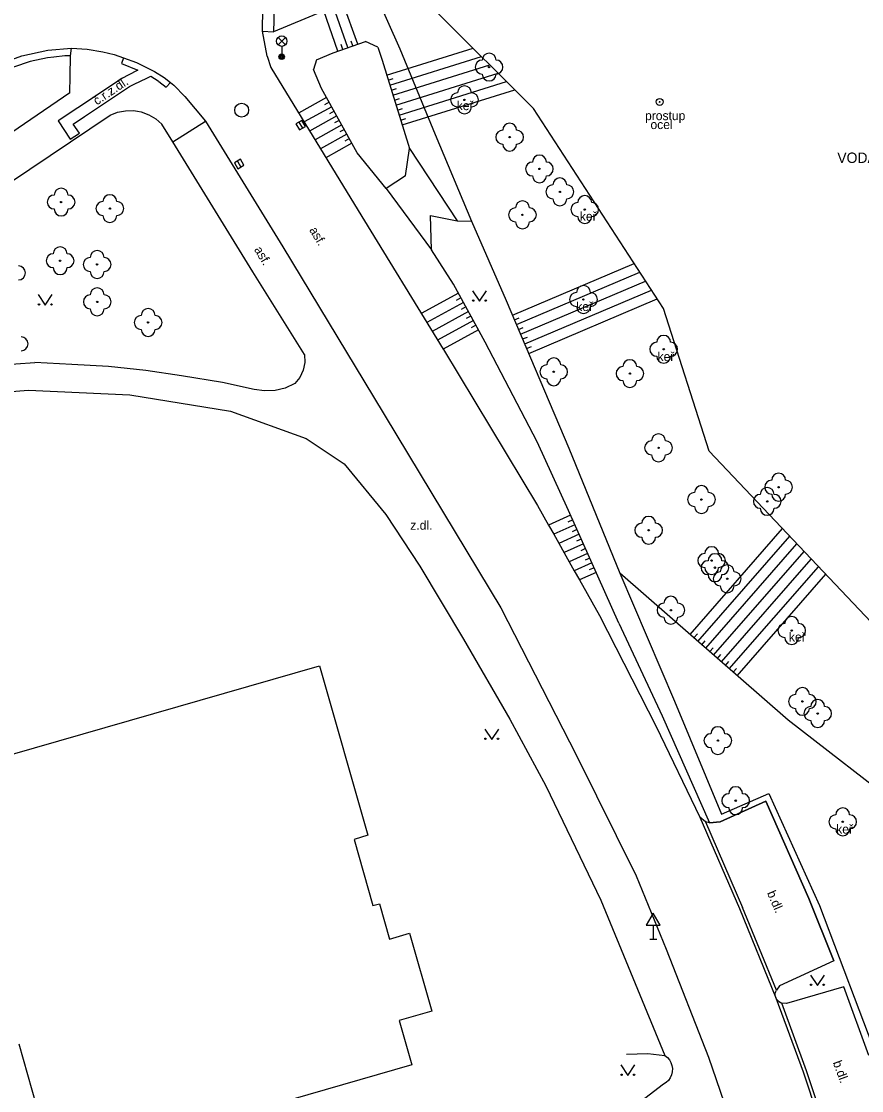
# Model space of a CAD drawing. Extents: x -600309 to -598967, y -1161267 to -1160292.
# Drawn here: x -599515.9 to -599455.5, y -1160601.5 to -1160524.6 of the extents above; entities that cross this region are included whole.
import ezdxf

# ---------------------------------------------------------------- set-up
doc = ezdxf.new("R2010")
doc.units = 0
for name, color, linetype in [('Level 10', 7, 'Continuous'), ('Level 11', 7, 'Continuous'), ('Level 14', 7, 'Continuous'), ('Level 15', 7, 'Continuous'), ('Level 22', 7, 'Continuous'), ('Level 25', 7, 'Continuous'), ('Level 27', 7, 'Continuous'), ('Level 33', 7, 'Continuous'), ('Level 34', 7, 'Continuous'), ('Level 36', 7, 'Continuous'), ('Level 40', 7, 'Continuous'), ('Level 41', 7, 'Continuous'), ('Level 42', 7, 'Continuous'), ('Level 5', 7, 'Continuous'), ('Level 7', 7, 'Continuous')]:
    doc.layers.add(name, color=color, linetype=linetype)

msp = doc.modelspace()

# ---------------------------------------------------------------- linework, layer by layer
at = {"layer": 'Level 10'}
for points in [[(-599498.61, -1160525.31), (-599498.57, -1160523.67), (-599498.37, -1160522.2199)], [(-599498.27, -1160527.12), (-599498.61, -1160525.31)], [(-599519.01, -1160528.53), (-599517.4699, -1160527.68), (-599515.9099, -1160527.09), (-599514.05, -1160526.68)], [(-599514.05, -1160526.68), (-599512.35, -1160526.55), (-599511.21, -1160526.62), (-599510.08, -1160526.8), (-599509.27, -1160527)], [(-599509.27, -1160527), (-599508.61, -1160527.24), (-599507.67, -1160527.58)], [(-599507.67, -1160527.58), (-599506.36, -1160528.21), (-599505.67, -1160528.6599)], [(-599498.27, -1160527.12), (-599498, -1160527.94)], [(-599498, -1160527.94), (-599491.72, -1160538.22)], [(-599505.67, -1160528.6599), (-599505.23, -1160529.02), (-599504.99, -1160529.21), (-599504.2, -1160530.02)], [(-599504.2, -1160530.02), (-599502.7, -1160531.79), (-599497.15, -1160540.82), (-599490.61, -1160551.63), (-599481.45, -1160566.79), (-599476, -1160577.4099), (-599471.73, -1160586.08), (-599469.55, -1160591.34), (-599466.51, -1160599.12), (-599463.74, -1160607.23), (-599462.1599, -1160612.34), (-599461.05, -1160616.61), (-599460.53, -1160619.49)], [(-599491.72, -1160538.22), (-599485.61, -1160548.19), (-599485.59, -1160548.22)], [(-599485.59, -1160548.22), (-599478.82, -1160559.43)], [(-599478.82, -1160559.43), (-599478.02, -1160560.85), (-599477.65, -1160561.51), (-599476.54, -1160563.48), (-599476.17, -1160564.13), (-599475.8, -1160564.79), (-599474.35, -1160567.36)], [(-599474.35, -1160567.36), (-599470.27, -1160575.33)], [(-599470.27, -1160575.33), (-599467.14, -1160581.86)], [(-599462.38, -1160580.7), (-599465.67, -1160582.18)], [(-599465.67, -1160582.18), (-599462.38, -1160580.7), (-599459.3, -1160587.71), (-599457.49, -1160592.2), (-599461.4, -1160593.98), (-599461.63, -1160594.29)], [(-599459.3, -1160587.71), (-599462.38, -1160580.7)], [(-599466.73, -1160582.2), (-599467.14, -1160581.86)], [(-599466.45, -1160582.27), (-599466.73, -1160582.2)], [(-599466.45, -1160582.27), (-599465.67, -1160582.18)], [(-599465.67, -1160582.18), (-599466.45, -1160582.27)], [(-599457.49, -1160592.2), (-599459.3, -1160587.71)], [(-599461.24, -1160595.23), (-599461.33, -1160595.2), (-599461.42, -1160595.15), (-599461.49, -1160595.09), (-599461.56, -1160595.02), (-599461.62, -1160594.95), (-599461.66, -1160594.86), (-599461.7, -1160594.75), (-599461.71, -1160594.63), (-599461.71, -1160594.51), (-599461.68, -1160594.4), (-599461.63, -1160594.29)], [(-599456.78, -1160594.05), (-599460.9, -1160595.26)], [(-599454.99, -1160599), (-599456.78, -1160594.05)], [(-599460.9, -1160595.26), (-599461.24, -1160595.23)]]:
    msp.add_lwpolyline(points, dxfattribs=at)
at = {"layer": 'Level 11'}
for points in [[(-599490.76, -1160522.42), (-599497.82, -1160525.36)], [(-599497.76, -1160523.67), (-599497.82, -1160525.36)], [(-599498.61, -1160525.31), (-599497.82, -1160525.36)], [(-599512.41, -1160527.09), (-599512.35, -1160526.55)], [(-599512.41, -1160527.09), (-599512.81, -1160527.1), (-599513.6147, -1160527.1892), (-599514.07, -1160527.24), (-599515.31, -1160527.51), (-599516.52, -1160527.9), (-599517.68, -1160528.42), (-599518.78, -1160529.06), (-599532.43, -1160538.14), (-599550.73, -1160550.27), (-599558.39, -1160555.14), (-599567.18, -1160560.37), (-599575.26, -1160564.79), (-599582.64, -1160568.48), (-599585.1, -1160570.58)], [(-599508.61, -1160527.24), (-599508.75, -1160527.64), (-599507.56, -1160528.13), (-599508.2622, -1160528.4872), (-599508.68, -1160528.7), (-599511.8929, -1160530.8231), (-599513.31, -1160531.76), (-599512.44, -1160533.09), (-599511.76, -1160532.65), (-599512.22, -1160532.01), (-599511.412, -1160531.467), (-599508.53, -1160529.53), (-599508.17, -1160529.31), (-599507.8259, -1160529.139), (-599506.9191, -1160528.6888), (-599506.64, -1160528.55), (-599506.11, -1160528.89), (-599506.0589, -1160528.9299), (-599505.52, -1160529.35)], [(-599512.4639, -1160529.7469), (-599512.4399, -1160528.5632), (-599512.41, -1160527.09)], [(-599505.52, -1160529.35), (-599505.23, -1160529.02)], [(-599512.4639, -1160529.7469), (-599530.23, -1160541.89), (-599542.9267, -1160550.3887), (-599547.53, -1160553.47), (-599563.11, -1160562.96), (-599566.9, -1160565.15), (-599582.233, -1160573.2263), (-599582.43, -1160573.33), (-599582.9015, -1160573.4239), (-599583.3777, -1160573.4715), (-599584.0127, -1160573.4027), (-599584.47, -1160573.3), (-599586.41, -1160571.1)], [(-599541.2, -1160552.61), (-599509.56, -1160531.36)], [(-599509.56, -1160531.36), (-599509.0247, -1160531.15), (-599508.4603, -1160531.0402), (-599507.8853, -1160531.034), (-599507.6, -1160531.07), (-599507.3187, -1160531.1318), (-599506.779, -1160531.3302), (-599506.284, -1160531.6228), (-599505.85, -1160532)], [(-599495.59, -1160548.58), (-599499.29, -1160542.64), (-599505.06, -1160533.29), (-599505.85, -1160532)], [(-599505.06, -1160533.29), (-599502.7, -1160531.79)], [(-599541.2, -1160552.61), (-599532.46, -1160551.06), (-599523.21, -1160549.73), (-599514.99, -1160549.14)], [(-599499.2, -1160551.09), (-599501.4681, -1160550.5986), (-599504.42, -1160550.1), (-599506.9926, -1160549.7308), (-599509.69, -1160549.45), (-599512.3266, -1160549.2863), (-599514.99, -1160549.14)], [(-599495.59, -1160548.58), (-599495.56, -1160549.15), (-599495.68, -1160549.71), (-599495.92, -1160550.2199), (-599496.28, -1160550.6599), (-599496.96, -1160550.99), (-599497.7, -1160551.17), (-599498.45, -1160551.2), (-599499.2, -1160551.09)], [(-599520.2, -1160582.86), (-599518.94, -1160582.42), (-599520.12, -1160578.33), (-599494.5, -1160570.96), (-599491.03, -1160583.15), (-599492.01, -1160583.45), (-599490.67, -1160588.21), (-599490.19, -1160588.1), (-599489.46, -1160590.62), (-599488.03, -1160590.21), (-599486.41, -1160595.8), (-599488.78, -1160596.49), (-599487.85, -1160599.68), (-599510.48, -1160606.19), (-599511.31, -1160603.15), (-599514, -1160603.92), (-599514.12, -1160603.54), (-599514.57, -1160603.67)], [(-599467.14, -1160581.86), (-599464.28, -1160588.43)], [(-599466.73, -1160582.2), (-599464.06, -1160588.35)], [(-599464.28, -1160588.43), (-599461.66, -1160594.86)], [(-599461.63, -1160594.29), (-599464.06, -1160588.35)], [(-599461.66, -1160594.86), (-599459.71, -1160600.18)], [(-599459.47, -1160600.09), (-599461.24, -1160595.23)], [(-599459.71, -1160600.18), (-599457.59, -1160606.56)], [(-599457.53, -1160605.92), (-599459.47, -1160600.09)]]:
    msp.add_lwpolyline(points, dxfattribs=at)
at = {"layer": 'Level 14'}
for points in [[(-599479.1, -1160530.88), (-599486.03, -1160523.97)], [(-599493.52, -1160526.88), (-599491.18, -1160526.05)], [(-599490.3, -1160526.46), (-599491.18, -1160526.05)], [(-599494.72, -1160527.39), (-599493.52, -1160526.88)], [(-599490.3, -1160526.46), (-599490, -1160527.41)], [(-599494.72, -1160527.39), (-599494.94, -1160528.08)], [(-599490, -1160527.41), (-599488.02, -1160533.77)], [(-599494.35, -1160529.44), (-599494.94, -1160528.08)], [(-599491.78, -1160534.08), (-599494.35, -1160529.44)], [(-599469.76, -1160545.27), (-599479.1, -1160530.88)], [(-599488.31, -1160535.73), (-599488.02, -1160533.77)], [(-599488.02, -1160533.77), (-599484.59, -1160538.96)], [(-599489.71, -1160536.64), (-599491.78, -1160534.08)], [(-599488.31, -1160535.73), (-599489.71, -1160536.64)], [(-599489.71, -1160536.64), (-599486.44, -1160541.04)], [(-599486.52, -1160538.57), (-599484.59, -1160538.96)], [(-599486.44, -1160541.04), (-599486.52, -1160538.57)], [(-599484.59, -1160538.96), (-599483.56, -1160538.99)], [(-599483.56, -1160538.99), (-599481.06, -1160544.7)], [(-599484.87, -1160543.51), (-599486.44, -1160541.04)], [(-599482.58, -1160547.69), (-599484.87, -1160543.51)], [(-599481.06, -1160544.7), (-599476.56, -1160555.32)], [(-599466.46, -1160555.54), (-599469.76, -1160545.27)], [(-599478.84, -1160554.85), (-599482.58, -1160547.69)], [(-599476.59, -1160559.8), (-599478.84, -1160554.85)], [(-599476.56, -1160555.32), (-599472.89, -1160564.31)], [(-599466.46, -1160555.54), (-599451.79, -1160571.03)], [(-599472.96, -1160567.91), (-599476.59, -1160559.8)], [(-599460.78, -1160574.89), (-599472.89, -1160564.31)], [(-599472.96, -1160567.91), (-599469.85, -1160574.57)], [(-599469.85, -1160574.57), (-599466.45, -1160582.27)], [(-599452.36, -1160581.41), (-599460.78, -1160574.89)]]:
    msp.add_lwpolyline(points, dxfattribs=at)
at = {"layer": 'Level 15'}
for points in [[(-599493.17, -1160526.75), (-599494.2, -1160523.85)], [(-599492.46, -1160526.5), (-599493.5, -1160523.56)], [(-599491.75, -1160526.25), (-599492.81, -1160523.27)], [(-599492.11, -1160526.38), (-599492.23, -1160526.03)], [(-599492.81, -1160526.63), (-599492.94, -1160526.28)], [(-599489.67, -1160528.48), (-599483.44, -1160526.55)], [(-599489.44, -1160529.2), (-599482.84, -1160527.15)], [(-599489.22, -1160529.92), (-599482.24, -1160527.74)], [(-599489, -1160530.63), (-599481.64, -1160528.34)], [(-599489.55, -1160528.84), (-599489.2, -1160528.73)], [(-599488.77, -1160531.35), (-599481.04, -1160528.94)], [(-599489.33, -1160529.56), (-599488.97, -1160529.45)], [(-599488.55, -1160532.06), (-599480.44, -1160529.54)], [(-599493.99, -1160530.1), (-599496, -1160531.21)], [(-599493.62, -1160530.75), (-599495.61, -1160531.85)], [(-599493.8, -1160530.42), (-599494.13, -1160530.61)], [(-599489.11, -1160530.27), (-599488.75, -1160530.16)], [(-599493.26, -1160531.41), (-599495.22, -1160532.5)], [(-599493.44, -1160531.08), (-599493.77, -1160531.26)], [(-599488.89, -1160530.99), (-599488.53, -1160530.88)], [(-599488.66, -1160531.71), (-599488.3, -1160531.6)], [(-599492.9, -1160532.06), (-599494.82, -1160533.14)], [(-599493.08, -1160531.74), (-599493.41, -1160531.92)], [(-599492.71, -1160532.39), (-599493.04, -1160532.57)], [(-599492.53, -1160532.72), (-599494.43, -1160533.78)], [(-599492.35, -1160533.05), (-599492.68, -1160533.23)], [(-599492.17, -1160533.38), (-599494.04, -1160534.42)], [(-599480.62, -1160545.74), (-599471.87, -1160542.03)], [(-599480.33, -1160546.43), (-599471.45, -1160542.66)], [(-599480.04, -1160547.12), (-599471.04, -1160543.3)], [(-599484.51, -1160544.17), (-599487.18, -1160545.63)], [(-599484.33, -1160544.5), (-599484.66, -1160544.68)], [(-599479.74, -1160547.81), (-599470.62, -1160543.94)], [(-599479.45, -1160548.5), (-599470.21, -1160544.58)], [(-599484.15, -1160544.83), (-599486.79, -1160546.27)], [(-599483.97, -1160545.15), (-599484.3, -1160545.33)], [(-599483.79, -1160545.48), (-599486.39, -1160546.91)], [(-599483.43, -1160546.14), (-599486, -1160547.55)], [(-599483.61, -1160545.81), (-599483.94, -1160545.99)], [(-599480.47, -1160546.08), (-599480.13, -1160545.93)], [(-599483.07, -1160546.8), (-599485.61, -1160548.19)], [(-599483.25, -1160546.47), (-599483.58, -1160546.65)], [(-599480.18, -1160546.77), (-599479.84, -1160546.63)], [(-599479.89, -1160547.46), (-599479.54, -1160547.32)], [(-599479.6, -1160548.15), (-599479.25, -1160548.01)], [(-599476.44, -1160560.14), (-599478.02, -1160560.85)], [(-599476.13, -1160560.83), (-599477.65, -1160561.51)], [(-599476.28, -1160560.48), (-599476.63, -1160560.64)], [(-599475.82, -1160561.51), (-599477.28, -1160562.17)], [(-599475.98, -1160561.17), (-599476.32, -1160561.32)], [(-599467.84, -1160568.72), (-599461.19, -1160561.1)], [(-599475.52, -1160562.2), (-599476.91, -1160562.82)], [(-599475.67, -1160561.85), (-599476.01, -1160562.01)], [(-599467.28, -1160569.21), (-599460.67, -1160561.65)], [(-599466.71, -1160569.7), (-599460.16, -1160562.2)], [(-599475.21, -1160562.88), (-599476.54, -1160563.48)], [(-599475.36, -1160562.54), (-599475.71, -1160562.69)], [(-599466.15, -1160570.2), (-599459.64, -1160562.74)], [(-599474.9, -1160563.57), (-599476.17, -1160564.13)], [(-599475.06, -1160563.22), (-599475.4, -1160563.38)], [(-599474.75, -1160563.91), (-599475.09, -1160564.06)], [(-599465.58, -1160570.69), (-599459.12, -1160563.29)], [(-599465.02, -1160571.18), (-599458.6, -1160563.84)], [(-599474.6, -1160564.25), (-599475.8, -1160564.79)], [(-599464.45, -1160571.68), (-599458.08, -1160564.38)], [(-599467.56, -1160568.96), (-599467.31, -1160568.68)], [(-599467, -1160569.46), (-599466.75, -1160569.18)], [(-599466.43, -1160569.95), (-599466.18, -1160569.67)], [(-599465.87, -1160570.44), (-599465.62, -1160570.16)], [(-599465.3, -1160570.94), (-599465.06, -1160570.66)], [(-599464.74, -1160571.43), (-599464.49, -1160571.15)]]:
    msp.add_lwpolyline(points, dxfattribs=at)
at = {"layer": 'Level 22'}
for centre in [(-599482.3, -1160527.9), (-599484.07, -1160530.26), (-599480.82, -1160532.94), (-599478.68, -1160535.23), (-599477.21, -1160536.88), (-599513.09, -1160537.61), (-599509.58, -1160538.08), (-599479.9, -1160538.53), (-599475.42, -1160538.15), (-599513.1599, -1160541.83), (-599510.5, -1160542.1), (-599475.51, -1160544.62), (-599510.49, -1160544.79), (-599506.83, -1160546.27), (-599469.74, -1160548.2), (-599477.65, -1160549.82), (-599472.17, -1160549.95), (-599470.11, -1160555.29), (-599461.47, -1160558.12), (-599467.02, -1160559.01), (-599462.29, -1160559.14), (-599470.82, -1160561.22), (-599466.29, -1160563.4), (-599466.05, -1160563.91), (-599465.17, -1160564.71), (-599469.22, -1160566.97), (-599460.53, -1160568.43), (-599459.76, -1160573.53), (-599458.66, -1160574.4), (-599465.84, -1160576.35), (-599464.56, -1160580.67), (-599456.86, -1160582.19)]:
    msp.add_circle(centre, 0.05, dxfattribs=at)
for centre, start, end in [((-599482.3, -1160527.4), 0, 180), ((-599482.8, -1160527.9), 90, 270), ((-599481.8, -1160527.9), 270, 90), ((-599482.3, -1160528.4), 180, 0), ((-599484.07, -1160529.76), 0, 180), ((-599484.57, -1160530.26), 90, 270), ((-599483.57, -1160530.26), 270, 90), ((-599484.07, -1160530.76), 180, 0), ((-599480.82, -1160532.44), 0, 180), ((-599481.32, -1160532.94), 90, 270), ((-599480.32, -1160532.94), 270, 90), ((-599480.82, -1160533.44), 180, 0), ((-599478.68, -1160534.73), 0, 180), ((-599479.18, -1160535.23), 90, 270), ((-599478.18, -1160535.23), 270, 90), ((-599478.68, -1160535.73), 180, 0), ((-599477.21, -1160536.38), 0, 180), ((-599513.09, -1160537.11), 0, 180), ((-599477.71, -1160536.88), 90, 270), ((-599476.71, -1160536.88), 270, 90), ((-599513.59, -1160537.61), 90, 270), ((-599512.59, -1160537.61), 270, 90), ((-599510.08, -1160538.08), 90, 270), ((-599509.58, -1160537.58), 0, 180), ((-599509.08, -1160538.08), 270, 90), ((-599479.9, -1160538.03), 0, 180), ((-599477.21, -1160537.38), 180, 0), ((-599475.92, -1160538.15), 90, 270), ((-599475.42, -1160537.65), 0, 180), ((-599474.92, -1160538.15), 270, 90), ((-599513.09, -1160538.11), 180, 0), ((-599480.4, -1160538.53), 90, 270), ((-599479.4, -1160538.53), 270, 90), ((-599509.58, -1160538.58), 180, 0), ((-599479.9, -1160539.03), 180, 0), ((-599475.42, -1160538.65), 180, 0), ((-599513.1599, -1160541.33), 0, 180), ((-599513.6599, -1160541.83), 90, 270), ((-599512.6599, -1160541.83), 270, 90), ((-599511, -1160542.1), 90, 270), ((-599510.5, -1160541.6), 0, 180), ((-599510, -1160542.1), 270, 90), ((-599516.15, -1160542.71), 270, 90), ((-599513.1599, -1160542.33), 180, 0), ((-599510.5, -1160542.6), 180, 0), ((-599510.49, -1160544.29), 0, 180), ((-599475.51, -1160544.12), 0, 180), ((-599510.99, -1160544.79), 90, 270), ((-599509.99, -1160544.79), 270, 90), ((-599476.01, -1160544.62), 90, 270), ((-599475.01, -1160544.62), 270, 90), ((-599510.49, -1160545.29), 180, 0), ((-599506.83, -1160545.77), 0, 180), ((-599475.51, -1160545.12), 180, 0), ((-599507.33, -1160546.27), 90, 270), ((-599506.33, -1160546.27), 270, 90), ((-599506.83, -1160546.77), 180, 0), ((-599515.9699, -1160547.81), 270, 90), ((-599470.24, -1160548.2), 90, 270), ((-599469.74, -1160547.7), 0, 180), ((-599469.24, -1160548.2), 270, 90), ((-599477.65, -1160549.32), 0, 180), ((-599472.17, -1160549.45), 0, 180), ((-599469.74, -1160548.7), 180, 0), ((-599478.15, -1160549.82), 90, 270), ((-599477.15, -1160549.82), 270, 90), ((-599472.67, -1160549.95), 90, 270), ((-599471.67, -1160549.95), 270, 90), ((-599477.65, -1160550.32), 180, 0), ((-599472.17, -1160550.45), 180, 0), ((-599470.11, -1160554.79), 0, 180), ((-599470.61, -1160555.29), 90, 270), ((-599469.61, -1160555.29), 270, 90), ((-599470.11, -1160555.79), 180, 0), ((-599461.97, -1160558.12), 90, 270), ((-599461.47, -1160557.62), 0, 180), ((-599460.97, -1160558.12), 270, 90), ((-599467.52, -1160559.01), 90, 270), ((-599467.02, -1160558.51), 0, 180), ((-599466.52, -1160559.01), 270, 90), ((-599462.29, -1160558.64), 0, 180), ((-599462.79, -1160559.14), 90, 270), ((-599461.47, -1160558.62), 180, 0), ((-599461.79, -1160559.14), 270, 90), ((-599467.02, -1160559.51), 180, 0), ((-599462.29, -1160559.64), 180, 0), ((-599471.32, -1160561.22), 90, 270), ((-599470.82, -1160560.72), 0, 180), ((-599470.32, -1160561.22), 270, 90), ((-599470.82, -1160561.72), 180, 0), ((-599466.79, -1160563.4), 90, 270), ((-599466.29, -1160562.9), 0, 180), ((-599466.05, -1160563.41), 0, 180), ((-599465.79, -1160563.4), 270, 90), ((-599466.55, -1160563.91), 90, 270), ((-599466.29, -1160563.9), 180, 0), ((-599465.17, -1160564.21), 0, 180), ((-599465.55, -1160563.91), 270, 90), ((-599466.05, -1160564.41), 180, 0), ((-599465.67, -1160564.71), 90, 270), ((-599464.67, -1160564.71), 270, 90), ((-599465.17, -1160565.21), 180, 0), ((-599469.22, -1160566.47), 0, 180), ((-599469.72, -1160566.97), 90, 270), ((-599468.72, -1160566.97), 270, 90), ((-599469.22, -1160567.47), 180, 0), ((-599460.53, -1160567.93), 0, 180), ((-599461.03, -1160568.43), 90, 270), ((-599460.03, -1160568.43), 270, 90), ((-599460.53, -1160568.93), 180, 0), ((-599460.26, -1160573.53), 90, 270), ((-599459.76, -1160573.03), 0, 180), ((-599459.26, -1160573.53), 270, 90), ((-599459.16, -1160574.4), 90, 270), ((-599458.66, -1160573.9), 0, 180), ((-599458.16, -1160574.4), 270, 90), ((-599459.76, -1160574.03), 180, 0), ((-599465.84, -1160575.85), 0, 180), ((-599458.66, -1160574.9), 180, 0), ((-599466.34, -1160576.35), 90, 270), ((-599465.34, -1160576.35), 270, 90), ((-599465.84, -1160576.85), 180, 0), ((-599464.56, -1160580.17), 0, 180), ((-599465.06, -1160580.67), 90, 270), ((-599464.06, -1160580.67), 270, 90), ((-599464.56, -1160581.17), 180, 0), ((-599456.86, -1160581.69), 0, 180), ((-599457.36, -1160582.19), 90, 270), ((-599456.36, -1160582.19), 270, 90), ((-599456.86, -1160582.69), 180, 0)]:
    msp.add_arc(centre, 0.5, start, end, dxfattribs=at)
at = {"layer": 'Level 25'}
for radius in [0.25, 0.0303]:
    msp.add_circle((-599470.03, -1160530.41), radius, dxfattribs=at)
at = {"layer": 'Level 27'}
for p, q in [((-599495.9892, -1160531.866), (-599495.7308, -1160532.294)), ((-599500.4092, -1160534.666), (-599500.1508, -1160535.094))]:
    msp.add_line(p, q, dxfattribs=at)
for points in [[(-599496.2032, -1160531.9951), (-599495.9449, -1160532.4232), (-599495.5168, -1160532.1649), (-599495.7751, -1160531.7368)], [(-599500.6232, -1160534.7951), (-599500.3649, -1160535.2232), (-599499.9368, -1160534.9649), (-599500.1951, -1160534.5368)]]:
    msp.add_lwpolyline(points, close=True, dxfattribs=at)
msp.add_circle((-599500.1, -1160531), 0.5, dxfattribs=at)
at = {"layer": 'Level 33'}
for p, q in [((-599497.4849, -1160526.2999), (-599496.9549, -1160525.7699)), ((-599497.4849, -1160525.7699), (-599496.9549, -1160526.2999)), ((-599497.2199, -1160526.4099), (-599497.2199, -1160527.1599))]:
    msp.add_line(p, q, dxfattribs=at)
for centre, radius in [((-599497.2199, -1160526.0349), 0.375), ((-599497.2199, -1160527.1599), 0.2), ((-599497.2199, -1160527.1599), 0.1445), ((-599497.2199, -1160527.1599), 0.0876)]:
    msp.add_circle(centre, radius, dxfattribs=at)
at = {"layer": 'Level 34'}
for p, q in [((-599470.49, -1160589.622), (-599470.49, -1160590.64)), ((-599470.74, -1160590.64), (-599470.24, -1160590.64))]:
    msp.add_line(p, q, dxfattribs=at)
msp.add_lwpolyline([(-599470.99, -1160589.622), (-599469.99, -1160589.622), (-599470.49, -1160588.756)], close=True, dxfattribs=at)
at = {"layer": 'Level 36'}
for points in [[(-599514.73, -1160544.27), (-599514.23, -1160545.02), (-599513.73, -1160544.27)], [(-599483.49, -1160544), (-599482.99, -1160544.75), (-599482.49, -1160544)], [(-599482.61, -1160575.52), (-599482.11, -1160576.27), (-599481.61, -1160575.52)], [(-599459.18, -1160593.21), (-599458.68, -1160593.96), (-599458.18, -1160593.21)], [(-599472.82, -1160599.68), (-599472.32, -1160600.43), (-599471.82, -1160599.68)]]:
    msp.add_lwpolyline(points, dxfattribs=at)
for centre in [(-599483.4402, -1160544.6998), (-599482.5408, -1160544.6998), (-599514.6802, -1160544.9698), (-599513.7808, -1160544.9698), (-599482.5602, -1160576.2198), (-599481.6608, -1160576.2198), (-599459.1302, -1160593.9098), (-599458.2308, -1160593.9098), (-599472.7702, -1160600.3798), (-599471.8708, -1160600.3798)]:
    msp.add_circle(centre, 0.05, dxfattribs=at)
at = {"layer": 'Level 5'}
msp.add_lwpolyline([(-599516.13, -1160598.17), (-599514.57, -1160603.67), (-599510.08, -1160619.44)], dxfattribs=at)
at = {"layer": 'Level 7'}
for points in [[(-599490.39, -1160522.81), (-599488.73, -1160526.59)], [(-599488.73, -1160526.59), (-599486.19, -1160532.74)], [(-599486.19, -1160532.74), (-599483.56, -1160538.99)], [(-599548.81, -1160557.36), (-599544.39, -1160555.49), (-599532.33, -1160553.01), (-599523.45, -1160551.77), (-599515.43, -1160551.14), (-599508.14, -1160551.48), (-599500.9099, -1160552.65), (-599495.46, -1160554.61), (-599492.73, -1160556.45), (-599489.73, -1160560.09), (-599487.28, -1160563.79), (-599484.13, -1160569.04), (-599480.8, -1160574.8), (-599478.2199, -1160579.61), (-599474.27, -1160587.83), (-599469.65, -1160598.99)], [(-599472.89, -1160564.31), (-599468.97, -1160573.5)], [(-599468.97, -1160573.5), (-599465.59, -1160581.63)], [(-599465.59, -1160581.63), (-599462.18, -1160580.16)], [(-599462.18, -1160580.16), (-599458.54, -1160588.22)], [(-599458.54, -1160588.22), (-599454.29, -1160599.42)], [(-599472.42, -1160598.9), (-599470.88, -1160598.85), (-599469.65, -1160598.99)], [(-599469.65, -1160598.99), (-599469.4733, -1160599.133), (-599469.3264, -1160599.3065), (-599469.2145, -1160599.5043), (-599469.1414, -1160599.7195), (-599469.1098, -1160599.9446), (-599469.1207, -1160600.1716), (-599469.1738, -1160600.3926), (-599469.2672, -1160600.5999), (-599469.3976, -1160600.786), (-599469.5604, -1160600.9446), (-599469.75, -1160601.07), (-599471.4, -1160602.34)]]:
    msp.add_lwpolyline(points, dxfattribs=at)

# ---------------------------------------------------------------- texts
at = {"layer": 'Level 40'}
for s, rotation, p in [('č.r.z.dl.', 34, (-599510.51, -1160530.67)), ('asf.', 301, (-599495.26, -1160539.62)), ('asf.', 301, (-599499.23, -1160541.03)), ('b.dl.', 293, (-599462.32, -1160587.3)), ('b.dl.', 290, (-599457.58, -1160599.5))]:
    msp.add_text(s, height=0.65, rotation=rotation, dxfattribs=at).set_placement(p)
msp.add_text('z.dl.', height=0.65, dxfattribs=at).set_placement((-599487.9699, -1160561.18))
at = {"layer": 'Level 41'}
msp.add_text('VODÁRENSKÝ OBJEKT', height=0.75, dxfattribs=at).set_placement((-599457.25, -1160534.8))
at = {"layer": 'Level 42'}
for s, p in [('keř', (-599484.63, -1160531)), ('prostup', (-599471.08, -1160531.72)), ('ocel', (-599470.69, -1160532.36)), ('keř', (-599475.77, -1160538.96)), ('keř', (-599476.03, -1160545.45)), ('keř', (-599470.18, -1160549.05)), ('keř', (-599460.73, -1160569.22)), ('keř', (-599457.33, -1160583.04))]:
    msp.add_text(s, height=0.65, dxfattribs=at).set_placement(p)

doc.saveas('drawing.dxf')
